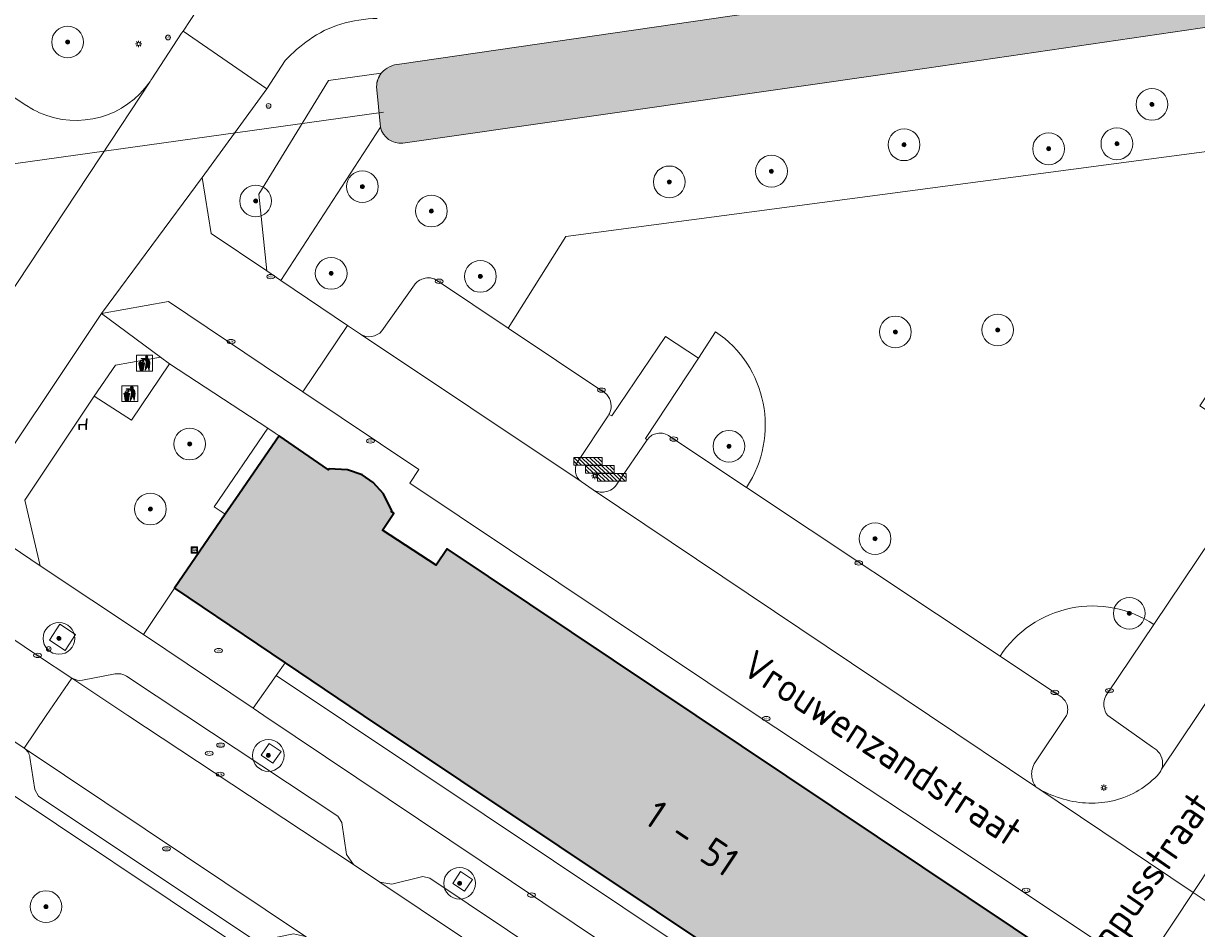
# Model space of a CAD drawing. Header units: metres. Extents: x 125349 to 128236, y 501602 to 503797.
# Tile 560 of 656: x 127025 to 127099, y 502737 to 502794. Entities that reach past the tile are written whole.
import ezdxf
from ezdxf.enums import TextEntityAlignment as Align

# ---------------------------------------------------------------- set-up
doc = ezdxf.new("R2010")
doc.units = ezdxf.units.M
doc.layers.get('0').update_dxf_attribs({"linetype": 'CONTINUOUS'})
for name, color, linetype, lineweight in [('B-WE-GK-BESCHOEIING-G', 130, 'GK-BESCHOEIING-SO', 18), ('B-WE-GR-BEPLANTING_CULTUUR_BOSPLANTSOEN-GV', 90, 'CONTINUOUS', 18), ('B-WE-GR-BEPLANTING_CULTUUR_HEESTERS-GV', 90, 'CONTINUOUS', 18), ('B-WE-GR-BOOM-S-500', 90, 'CONTINUOUS', 18), ('B-WE-IE-AFVAL APART PLAATS-S', 7, 'CONTINUOUS', 18), ('B-WE-IE-MEUBILAIR-S', 7, 'CONTINUOUS', 18), ('B-WE-IE-MEUBILAIR_WEGMEUBILAIR-GV', 7, 'CONTINUOUS', 18), ('B-WE-IE-MEUBILAIR_WEGMEUBILAIR-S', 7, 'CONTINUOUS', 18), ('B-WE-KW-KUNSTWERK_DUIKER-G', 170, 'CONTINUOUS', 18), ('B-WE-OG-BEBOUWING-GV', 7, 'CONTINUOUS', 35), ('B-WE-OG-BEBOUWING-T18', 10, 'CONTINUOUS', 18), ('B-WE-OG-TERREIN_BEGROEID-GV', 7, 'CONTINUOUS', 18), ('B-WE-OG-TERREIN_ERF-GV', 7, 'CONTINUOUS', 18), ('B-WE-OG-TOPOGRAFIE-T18', 10, 'CONTINUOUS', 18), ('B-WE-OG-WATER_SLOOT-GV', 120, 'CONTINUOUS', 18), ('B-WE-VH-GESLOTENVERHARDING_BETON-GV', 10, 'CONTINUOUS', 18), ('B-WE-VH-OPENVERHARDING-GV', 90, 'CONTINUOUS', 18), ('B-WE-VH-OPENVERHARDING_BETONSTRAATSTEEN-GV', 90, 'CONTINUOUS', 18)]:
    doc.layers.add(name, color=color, linetype=linetype, lineweight=lineweight)
doc.layers.add('B-WE-OG-BEBOUWING-V', color=7, linetype='CONTINUOUS', lineweight=18, true_color=0xcc646e)
doc.layers.add('B-WE-OG-WATER_SLOOT-V', color=7, linetype='CONTINUOUS', lineweight=18, true_color=0x73e9ff)
doc.styles.add('NLCS-ISO', font='NLCS-ISO.ttf')
doc.styles.add('NLCS-ISO-M1000-T18', font='NLCS-ISO.ttf', dxfattribs={"height": 1.8})
doc.linetypes.add('GK-BESCHOEIING-SO', pattern='A,18,-3,[1,NLCS.SHX,S=0.6,R=0,X=0,Y=0],-3', length=24)

# ---------------------------------------------------------------- blocks, each defined once
blk = doc.blocks.new('SIE-AFVAL APART PLAATS-SO')
h = blk.add_hatch(color=256)
h.dxf.hatch_style = 1
h.paths.add_polyline_path([(-0.09, 0.07), (-1.76, 0.07, 0.819081), (-1.79, -0.09), (-1.4, -2.19, 0.36153), (-1.37, -2.21), (-0.47, -2.21, 0.36153), (-0.44, -2.19), (-0.05, -0.09, 0.819081)])
h.paths.add_polyline_path([(-0.16, -0.1), (-0.2, -0.33), (-0.49, -0.33), (-0.47, -0.1)], flags=16)
h.paths.add_polyline_path([(-0.55, -0.1), (-0.58, -0.33), (-0.87, -0.33), (-0.87, -0.1)], flags=16)
h.paths.add_polyline_path([(-0.22, -0.42), (-0.27, -0.73), (-0.53, -0.73), (-0.5, -0.42)], flags=16)
h.paths.add_polyline_path([(-0.58, -0.42), (-0.61, -0.73), (-0.87, -0.73), (-0.87, -0.42)], flags=16)
h.paths.add_polyline_path([(-0.95, -0.1), (-0.95, -0.33), (-1.27, -0.33), (-1.29, -0.1)], flags=16)
h.paths.add_polyline_path([(-0.95, -0.42), (-0.95, -0.73), (-1.23, -0.73), (-1.26, -0.42)], flags=16)
h.paths.add_polyline_path([(-0.29, -0.83), (-0.34, -1.09), (-0.56, -1.09), (-0.54, -0.83)], flags=16)
h.paths.add_polyline_path([(-0.62, -0.83), (-0.65, -1.09), (-0.87, -1.09), (-0.87, -0.83)], flags=16)
h.paths.add_polyline_path([(-0.95, -0.83), (-0.95, -1.09), (-1.2, -1.09), (-1.22, -0.83)], flags=16)
h.paths.add_polyline_path([(-1.35, -0.33), (-1.64, -0.33), (-1.69, -0.1), (-1.37, -0.1)], flags=16)
h.paths.add_polyline_path([(-1.34, -0.42), (-1.31, -0.73), (-1.57, -0.73), (-1.63, -0.42)], flags=16)
h.paths.add_polyline_path([(-0.36, -1.18), (-0.41, -1.44), (-0.6, -1.44), (-0.57, -1.18)], flags=16)
h.paths.add_polyline_path([(-0.65, -1.18), (-0.68, -1.44), (-0.87, -1.44), (-0.87, -1.18)], flags=16)
h.paths.add_polyline_path([(-1.3, -0.83), (-1.28, -1.09), (-1.5, -1.09), (-1.55, -0.83)], flags=16)
h.paths.add_polyline_path([(-0.95, -1.18), (-0.95, -1.44), (-1.17, -1.44), (-1.19, -1.18)], flags=16)
h.paths.add_polyline_path([(-0.42, -1.53), (-0.47, -1.79), (-0.63, -1.79), (-0.6, -1.53)], flags=16)
h.paths.add_polyline_path([(-1.27, -1.18), (-1.25, -1.44), (-1.44, -1.44), (-1.49, -1.18)], flags=16)
h.paths.add_polyline_path([(-0.69, -1.53), (-0.71, -1.79), (-0.87, -1.79), (-0.87, -1.53)], flags=16)
h.paths.add_polyline_path([(-0.95, -1.53), (-0.95, -1.79), (-1.13, -1.79), (-1.16, -1.53)], flags=16)
h.paths.add_polyline_path([(-1.24, -1.53), (-1.22, -1.79), (-1.37, -1.79), (-1.42, -1.53)], flags=16)
h.paths.add_polyline_path([(-0.49, -1.89), (-0.53, -2.13), (-0.66, -2.13), (-0.64, -1.89)], flags=16)
h.paths.add_polyline_path([(-0.72, -1.89), (-0.74, -2.13), (-0.87, -2.13), (-0.87, -1.89)], flags=16)
h.paths.add_polyline_path([(-0.95, -1.89), (-0.95, -2.13), (-1.1, -2.13), (-1.12, -1.89)], flags=16)
h.paths.add_polyline_path([(-1.21, -1.89), (-1.18, -2.13), (-1.31, -2.13), (-1.35, -1.89)], flags=16)
h.paths.add_polyline_path([(-0.19, 0.78, -0.01173), (-0.3, 0.78, -0.148797), (-0.42, 1.03, -0.136076), (-0.69, 0.87), (-0.78, 0.85, -0.038293), (-1.14, 0.96), (-1.19, 0.81, -0.243822), (-1.56, 0.45, 0.344326), (-1, 0.22, -0.139345), (-0.6, 0.22, 0.618436), (-0.56, 0.27, -0.441494), (-0.47, 0.44, 0.309048)])
h.paths.add_polyline_path([(-0.49, 0.51, 0.351556), (-0.64, 0.31, 0.121061), (-1.02, 0.29, -0.288745), (-1.45, 0.42, 0.203599), (-1.12, 0.79), (-1.09, 0.87, 0.083075), (-0.28, 0.71, -0.242261)], flags=16)
h.paths.add_polyline_path([(-0.4, 0.79, -0.023345), (-0.63, 0.82, 0.07081), (-0.46, 0.9, 0.059965)], flags=16)
h.paths.add_polyline_path([(1.12, 1.48), (-1.07, 1.48, 0.860559), (-1.08, 1.42), (0.29, 1, -0.146703), (0.53, 0.28, 0.421968), (0.56, 0.25), (1.6, 0.31, 0.450293), (1.63, 0.34, 0.122241)])
h.paths.add_polyline_path([(0.26, 1.93, 1), (1.07, 1.93, 1)])
h.paths.add_polyline_path([(1.65, 0.15, 0.429303), (1.62, 0.18), (0.55, 0.23, 0.38429), (0.51, 0.2), (0.16, -2.16, 0.83726), (0.22, -2.18), (0.99, -0.78, -0.688204), (1.05, -0.78), (1.36, -2.14, 0.84934), (1.42, -2.14)])
for p, q in [((-0.09, 0.07), (-1.76, 0.07)), ((-1.4, -2.19), (-1.79, -0.09)), ((-1.37, -0.1), (-1.69, -0.1)), ((-1.64, -0.33), (-1.69, -0.1)), ((-1.64, -0.33), (-1.35, -0.33)), ((-1.63, -0.42), (-1.34, -0.42)), ((-1.57, -0.73), (-1.63, -0.42)), ((-1.57, -0.73), (-1.31, -0.73)), ((-1.55, -0.83), (-1.3, -0.83)), ((-1.5, -1.09), (-1.55, -0.83)), ((-1.5, -1.09), (-1.28, -1.09)), ((-1.49, -1.18), (-1.27, -1.18)), ((-1.44, -1.44), (-1.49, -1.18)), ((-1.44, -1.44), (-1.25, -1.44)), ((-1.42, -1.53), (-1.24, -1.53)), ((-1.37, -1.79), (-1.42, -1.53)), ((-1.37, -1.79), (-1.22, -1.79)), ((-1.37, -2.21), (-0.47, -2.21)), ((-1.31, -2.13), (-1.35, -1.89)), ((-1.35, -1.89), (-1.21, -1.89)), ((-1.31, -2.13), (-1.18, -2.13)), ((-0.95, -0.1), (-1.29, -0.1)), ((-1.27, -0.33), (-0.95, -0.33)), ((-1.26, -0.42), (-0.95, -0.42)), ((-1.23, -0.73), (-0.95, -0.73)), ((-1.22, -0.83), (-0.95, -0.83)), ((-1.2, -1.09), (-0.95, -1.09)), ((-1.19, -1.18), (-0.95, -1.18)), ((-1.17, -1.44), (-0.95, -1.44)), ((-1.16, -1.53), (-0.95, -1.53)), ((-1.13, -1.79), (-0.95, -1.79)), ((-1.12, -1.89), (-0.95, -1.89)), ((-1.1, -2.13), (-0.95, -2.13)), ((-0.95, -0.1), (-0.95, -0.33)), ((-0.95, -0.42), (-0.95, -0.73)), ((-0.95, -0.83), (-0.95, -1.09)), ((-0.95, -1.18), (-0.95, -1.44)), ((-0.95, -1.53), (-0.95, -1.79)), ((-0.95, -1.89), (-0.95, -2.13)), ((-0.87, -0.1), (-0.87, -0.33)), ((-0.55, -0.1), (-0.87, -0.1)), ((-0.87, -0.33), (-0.58, -0.33)), ((-0.87, -0.42), (-0.87, -0.73)), ((-0.87, -0.42), (-0.58, -0.42)), ((-0.87, -0.73), (-0.61, -0.73)), ((-0.87, -0.83), (-0.62, -0.83)), ((-0.87, -0.83), (-0.87, -1.09)), ((-0.87, -1.09), (-0.65, -1.09)), ((-0.87, -1.18), (-0.65, -1.18)), ((-0.87, -1.18), (-0.87, -1.44)), ((-0.87, -1.44), (-0.68, -1.44)), ((-0.87, -1.53), (-0.69, -1.53)), ((-0.87, -1.53), (-0.87, -1.79)), ((-0.87, -1.79), (-0.71, -1.79)), ((-0.87, -1.89), (-0.87, -2.13)), ((-0.87, -1.89), (-0.72, -1.89)), ((-0.87, -2.13), (-0.74, -2.13)), ((-0.66, -2.13), (-0.53, -2.13)), ((-0.64, -1.89), (-0.49, -1.89)), ((-0.63, -1.79), (-0.47, -1.79)), ((-0.6, -1.44), (-0.41, -1.44)), ((-0.6, -1.53), (-0.42, -1.53)), ((-0.57, -1.18), (-0.36, -1.18)), ((-0.56, -1.09), (-0.34, -1.09)), ((-0.54, -0.83), (-0.29, -0.83)), ((-0.53, -0.73), (-0.27, -0.73)), ((-0.53, -2.13), (-0.49, -1.89)), ((-0.5, -0.42), (-0.22, -0.42)), ((-0.49, -0.33), (-0.2, -0.33)), ((-0.16, -0.1), (-0.47, -0.1)), ((-0.47, -1.79), (-0.42, -1.53)), ((-0.44, -2.19), (-0.05, -0.09)), ((-0.41, -1.44), (-0.36, -1.18)), ((-0.34, -1.09), (-0.29, -0.83)), ((-0.27, -0.73), (-0.22, -0.42)), ((-0.2, -0.33), (-0.16, -0.1))]:
    blk.add_line(p, q)
blk.add_lwpolyline([(-2.5, -2.51), (2.5, -2.51), (2.5, 2.49), (-2.5, 2.49)], close=True)
for points in [[(-0.78, 0.85, -0.038293), (-1.14, 0.96), (-1.19, 0.81, -0.243822), (-1.56, 0.45, 0.344326), (-1, 0.22, -0.139345), (-0.6, 0.22, 0.618436), (-0.56, 0.27, -0.441494), (-0.47, 0.44, 0.309048), (-0.19, 0.78, -0.01173), (-0.3, 0.78, -0.01173)], [(-0.78, 0.85), (-0.69, 0.87, 0.136076), (-0.42, 1.03, 0.156405), (-0.29, 0.77)], [(-0.78, 0.85), (-0.69, 0.87, 0.136076), (-0.42, 1.03, 0.148797), (-0.3, 0.78, 0.148797)], [(-0.63, 0.82, 0.07081), (-0.46, 0.9, 0.059965), (-0.4, 0.79, 0.059965)], [(-0.4, 0.79, -0.023345), (-0.63, 0.82)]]:
    blk.add_lwpolyline(points, format="xyb")
for points in [[(-1.09, 0.87), (-1.12, 0.79, -0.203599), (-1.45, 0.42, 0.288745), (-1.02, 0.29, -0.121061), (-0.64, 0.31, -0.351556), (-0.49, 0.51, 0.242261), (-0.28, 0.71, -0.083075)], [(-1.07, 1.48), (1.12, 1.48, -0.122241), (1.63, 0.34, -0.450293), (1.6, 0.31), (0.56, 0.25, -0.421968), (0.53, 0.28, 0.146703), (0.29, 1), (-1.08, 1.42, -0.860559)], [(0.55, 0.23), (1.62, 0.18, -0.429303), (1.65, 0.15), (1.42, -2.14, -0.84934), (1.36, -2.14), (1.05, -0.78, 0.688204), (0.99, -0.78), (0.22, -2.18, -0.83726), (0.16, -2.16), (0.51, 0.2, -0.38429)]]:
    blk.add_lwpolyline(points, format="xyb", close=True)
for points in [[(-1.35, -0.33), (-1.37, -0.1)], [(-1.31, -0.73), (-1.34, -0.42)], [(-1.28, -1.09), (-1.3, -0.83)], [(-1.27, -0.33), (-1.29, -0.1)], [(-1.25, -1.44), (-1.27, -1.18)], [(-1.23, -0.73), (-1.26, -0.42)], [(-1.22, -1.79), (-1.24, -1.53)], [(-1.2, -1.09), (-1.22, -0.83)], [(-1.18, -2.13), (-1.21, -1.89)], [(-1.17, -1.44), (-1.19, -1.18)], [(-1.18, -2.22), (-1.18, -2.21)], [(-1.13, -1.79), (-1.16, -1.53)], [(-1.1, -2.13), (-1.12, -1.89)], [(-0.74, -2.13), (-0.72, -1.89)], [(-0.71, -1.79), (-0.69, -1.53)], [(-0.68, -1.44), (-0.65, -1.18)], [(-0.66, -2.13), (-0.64, -1.89)], [(-0.65, -1.09), (-0.62, -0.83)], [(-0.63, -1.79), (-0.6, -1.53)], [(-0.61, -0.73), (-0.58, -0.42)], [(-0.6, -1.44), (-0.57, -1.18)], [(-0.58, -0.33), (-0.55, -0.1)], [(-0.56, -1.09), (-0.54, -0.83)], [(-0.53, -0.73), (-0.5, -0.42)], [(-0.49, -0.33), (-0.47, -0.1)]]:
    blk.add_lwpolyline(points)
blk.add_circle((0.66, 1.93), 0.401)
for centre, radius, start, end in [((-1.76, -0.01), 0.0869, 90, 247.281), ((-0.09, -0.01), 0.0869, 292.719, 90), ((-1.37, -2.18), 0.0318, 190.4943, 270), ((-0.47, -2.18), 0.0318, 270, 349.5057)]:
    blk.add_arc(centre, radius, start, end)
blk = doc.blocks.new('SIE-MEUBILAIR_BORD_LOCATIEPAAL-SO')
blk.add_lwpolyline([(-0.75, -0.75), (0.75, -0.75), (0.75, 0.75), (-0.75, 0.75)], close=True)
at = {"style": 'NLCS-ISO'}
blk.add_text('lp', height=0.75, dxfattribs=at).set_placement((0.01, 0.12), align=Align.MIDDLE_CENTER)
blk = doc.blocks.new('SIE-MEUBILAIR_KAST_TELECOM-SO')
for points in [[(-1, 1), (1, 1), (1, 0.84), (-1, 0.84)], [(-1, 0.76), (1, 0.76), (1, -1), (-1, -1)]]:
    blk.add_lwpolyline(points, close=True)
at = {"style": 'NLCS-ISO'}
blk.add_text('tele', height=0.75, dxfattribs=at).set_placement((0, 0), align=Align.MIDDLE_CENTER)
blk = doc.blocks.new('SIE-MEUBILAIR_PAAL_LICHTMAST-SO')
for points in [[(-0.62, 0), (-1, 0)], [(-0.71, 0.71), (-0.44, 0.44)], [(0, 1), (0, 0.62)], [(0.44, 0.44), (0.71, 0.71)], [(1, 0), (0.62, 0)], [(-0.71, -0.71), (-0.44, -0.44)], [(0, -0.62), (0, -1)], [(0.44, -0.44), (0.71, -0.71)]]:
    blk.add_lwpolyline(points)
blk.add_circle((0, 0), 0.5)
blk = doc.blocks.new('SIE-MEUBILAIR_PAAL_AFSLUITPAAL-SO')
blk.add_circle((0, 0), 0.75)
at = {"style": 'NLCS-ISO'}
blk.add_text('af', height=0.75, dxfattribs=at).set_placement((0, 0.05), align=Align.MIDDLE_CENTER)
blk = doc.blocks.new('SIE-MEUBILAIR_PAAL_VERKEERSBORD-SO')
blk.add_circle((0, 0), 0.75)
at = {"style": 'NLCS-ISO'}
blk.add_text('vb', height=0.75, dxfattribs=at).set_placement((0, 0.07), align=Align.MIDDLE_CENTER)
blk = doc.blocks.new('SIE-MEUBILAIR_PUT_KOLK-SO')
blk.add_ellipse((0, 0), major_axis=(1.25, 0), ratio=0.54)
at = {"style": 'NLCS-ISO'}
blk.add_text('klk', height=0.75, dxfattribs=at).set_placement((0.03, 0), align=Align.MIDDLE_CENTER)
blk = doc.blocks.new('SIE-MEUBILAIR_PUT_BRANDSTOFPUT-SO')
blk.add_ellipse((0, 0), major_axis=(1.25, 0), ratio=0.54)
at = {"style": 'NLCS-ISO'}
blk.add_text('brs', height=0.75, dxfattribs=at).set_placement((0.03, 0), align=Align.MIDDLE_CENTER)
blk = doc.blocks.new('SIE-MEUBILAIR_PUT_RIOOLPUT-SO')
blk.add_ellipse((0, 0), major_axis=(1.25, 0), ratio=0.54)
at = {"style": 'NLCS-ISO'}
blk.add_text('ri', height=0.75, dxfattribs=at).set_placement((-0.04, 0.07), align=Align.MIDDLE_CENTER)
blk = doc.blocks.new('SIE-WEG_FIETSREK-SO')
for p, q in [((-4.5, 1.25), (-2, -1.25)), ((-4.5, 0), (-3.25, -1.25)), ((-3.25, 1.25), (-0.75, -1.25)), ((-2, 1.25), (0.5, -1.25)), ((-0.75, 1.25), (1.75, -1.25)), ((0.5, 1.25), (3, -1.25)), ((1.76, 1.25), (4.26, -1.25)), ((3.01, 1.25), (4.5, -0.24)), ((4.26, 1.25), (4.5, 1.01))]:
    blk.add_line(p, q)
at = {"flags": 128}
blk.add_lwpolyline([(4.51, -1.25), (-4.51, -1.25), (-4.51, 1.25), (4.51, 1.25), (4.51, -1.25)], close=True, dxfattribs=at)
blk = doc.blocks.new('SIE-WEG_ZITBANK-SO')
at = {"color": 0, "linetype": 'ByBlock', "lineweight": 18}
blk.add_lwpolyline([(-0.91, -1.63), (-0.91, -0.2), (1.09, -0.2), (1.09, -1.63), (1.29, -1.63), (1.29, -0.21), (1.54, 1.78), (1.33, 1.78), (1.11, 0), (-1.11, 0), (-1.11, -1.63)], close=True, dxfattribs=at)
blk = doc.blocks.new('SGR-BOOM_01-SO')
at = {"linetype": 'ByBlock', "lineweight": 18}
h = blk.add_hatch(color=0, dxfattribs=at)
h.dxf.hatch_style = 1
edge = h.paths.add_edge_path()
edge.add_arc((0, 0), 0.25, 0, 360)
at = {"color": 0, "linetype": 'ByBlock', "lineweight": 18}
for radius in [2, 0.25]:
    blk.add_circle((0, 0), radius, dxfattribs=at)

msp = doc.modelspace()

# ---------------------------------------------------------------- hatches: boundary and pattern name
at = {"layer": 'B-WE-OG-BEBOUWING-V'}
msp.add_hatch(color=256, dxfattribs=at).paths.add_polyline_path([(127037.848, 502762.681), (127034.644, 502758.016), (127041.619, 502753.315), (127046.536, 502750), (127089.639, 502721.227), (127089.642, 502721.231), (127092.03, 502724.775), (127092.236, 502725.08), (127092.829, 502725.949), (127096.131, 502730.885), (127067.543, 502750), (127051.839, 502760.515), (127051.145, 502759.472), (127047.762, 502761.681), (127048.476, 502762.753), (127048.318, 502762.859), (127048.351, 502762.909), (127047.821, 502763.971), (127047.167, 502764.685), (127046.478, 502765.165), (127045.562, 502765.486), (127044.397, 502765.541), (127044.364, 502765.491), (127041.248, 502767.631), (127038.515, 502763.652)])
at = {"layer": 'B-WE-OG-WATER_SLOOT-V'}
h = msp.add_hatch(color=256, dxfattribs=at)
edge = h.paths.add_edge_path()
edge.add_arc((127048.889, 502787.353), 1.276, 191.54981, 276.72708)
edge.add_line((127049.039, 502786.085), (127082.105, 502790.8))
edge.add_line((127082.105, 502790.8), (127198.458, 502807.84))
edge.add_arc((127198.954, 502804.931), 2.951, 80.20629, 99.67888, ccw=False)
edge.add_arc((127198.872, 502804.799), 3.095, 52.4093, 79.12059, ccw=False)
edge.add_line((127200.76, 502807.252), (127237.053, 502782.975))
edge.add_arc((127237.522, 502783.776), 0.928, 239.6729, 316.30575)
edge.add_line((127238.193, 502783.135), (127239.932, 502785.731))
edge.add_arc((127239.148, 502786.272), 0.952, 325.39184, 369.67174)
edge.add_arc((127238.937, 502786.257), 1.163, 8.64042, 46.06874)
edge.add_line((127239.744, 502787.095), (127201.16, 502813.048))
edge.add_arc((127199.571, 502809.508), 3.88, 65.82755, 92.33572)
edge.add_line((127199.413, 502813.385), (127080.953, 502795.753))
edge.add_line((127080.953, 502795.753), (127048.839, 502791.057))
edge.add_arc((127048.909, 502789.452), 1.607, 92.50447, 139.46494)
edge.add_line((127047.688, 502790.496), (127047.682, 502790.49))
edge.add_line((127047.682, 502790.49), (127047.684, 502790.49))
edge.add_arc((127048.826, 502789.617), 1.437, 142.60418, 178.60876)
edge.add_line((127047.389, 502789.652), (127047.639, 502787.097))

# ---------------------------------------------------------------- linework, layer by layer
at = {"layer": 'B-WE-GK-BESCHOEIING-G', "flags": 128}
for points in [[(127048.839, 502791.057), (127080.953, 502795.753), (127199.413, 502813.385)], [(127047.639, 502787.097), (127047.389, 502789.652)]]:
    msp.add_lwpolyline(points, dxfattribs=at)
at = {"layer": 'B-WE-GK-BESCHOEIING-G'}
for points in [[(127047.688, 502790.496, -0.20782), (127048.839, 502791.057)], [(127047.389, 502789.652, -0.160018), (127047.688, 502790.496)]]:
    msp.add_lwpolyline(points, format="xyb", dxfattribs=at)
at = {"layer": 'B-WE-GR-BEPLANTING_CULTUUR_BOSPLANTSOEN-GV', "flags": 128}
for points in [[(127198.458, 502807.84), (127082.105, 502790.8)], [(127082.105, 502790.8), (127049.039, 502786.085)], [(127051.236, 502777.403), (127055.693, 502774.419), (127059.326, 502780.187), (127113.369, 502787.355), (127116.278, 502785.532)], [(127047.639, 502787.097), (127041.36, 502777.42), (127045.548, 502774.587), (127046.37, 502774.031)], [(127047.731, 502774.242), (127049.778, 502777.149)]]:
    msp.add_lwpolyline(points, dxfattribs=at)
at = {"layer": 'B-WE-GR-BEPLANTING_CULTUUR_BOSPLANTSOEN-GV'}
for points in [[(127049.039, 502786.085, -0.389769), (127047.639, 502787.097)], [(127049.778, 502777.149, -0.161285), (127050.328, 502777.536)], [(127050.328, 502777.536, -0.24549), (127051.236, 502777.403)], [(127046.37, 502774.031, 0.359205), (127047.731, 502774.242)]]:
    msp.add_lwpolyline(points, format="xyb", dxfattribs=at)
at = {"layer": 'B-WE-GR-BEPLANTING_CULTUUR_HEESTERS-GV', "flags": 128}
for points in [[(127047.684, 502790.49), (127047.682, 502790.49), (127044.36, 502790.03), (127039.97, 502782.87), (127040.46, 502778.028)], [(127047.639, 502787.097), (127047.389, 502789.652)], [(127040.46, 502778.028), (127041.36, 502777.42), (127047.639, 502787.097)], [(127068.768, 502774.195), (127067.691, 502772.524), (127064.357, 502767.451), (127064.463, 502767.376)], [(127064.463, 502767.376), (127064.496, 502767.424)], [(127065.894, 502767.587), (127070.721, 502764.378)], [(127093.513, 502751.429), (127096.41, 502755.736)], [(127086.722, 502753.741), (127090.409, 502751.29)], [(127090.91, 502750), (127088.867, 502746.943)], [(127096.318, 502747.995), (127093.507, 502750)]]:
    msp.add_lwpolyline(points, dxfattribs=at)
at = {"layer": 'B-WE-GR-BEPLANTING_CULTUUR_HEESTERS-GV'}
for points in [[(127047.389, 502789.652, -0.158405), (127047.684, 502790.49)], [(127070.721, 502764.378, 0.412438), (127068.768, 502774.195)], [(127064.496, 502767.424, -0.221808), (127065.096, 502767.775)], [(127065.096, 502767.775, -0.227825), (127065.894, 502767.587)], [(127096.41, 502755.736, 0.417111), (127086.722, 502753.741)], [(127090.409, 502751.29, -0.148099), (127090.911, 502750.752)], [(127093.265, 502750.592, -0.214945), (127093.513, 502751.429)], [(127090.911, 502750.752, -0.182181), (127090.91, 502750)], [(127093.507, 502750, -0.138797), (127093.265, 502750.592)], [(127096.968, 502747.001, 0.289586), (127096.318, 502747.995)], [(127088.867, 502746.943, 0.159939), (127088.72, 502746.112)], [(127096.621, 502746.203, 0.117745), (127096.9, 502746.62)], [(127096.9, 502746.62, 0.089662), (127096.968, 502747.001)], [(127088.72, 502746.112, 0.138543), (127088.969, 502745.497)], [(127093.721, 502744.593, 0.145476), (127096.621, 502746.203)], [(127088.969, 502745.497, 0.072216), (127090.52, 502744.791)], [(127090.52, 502744.791, 0.129323), (127093.721, 502744.593)]]:
    msp.add_lwpolyline(points, format="xyb", dxfattribs=at)
at = {"layer": 'B-WE-GR-BEPLANTING_CULTUUR_HEESTERS-GV', "flags": 128}
for points in [[(127037.848, 502762.681), (127037.14, 502763.149), (127040.525, 502768.105), (127034.328, 502772.163), (127031.942, 502768.617), (127029.575, 502770.137), (127025.209, 502763.566), (127026.165, 502759.437), (127032.695, 502755.098), (127034.644, 502758.016)], [(127041.619, 502753.315), (127041.052, 502752.512), (127089.1, 502720.43), (127089.639, 502721.227), (127046.536, 502750)]]:
    msp.add_lwpolyline(points, close=True, dxfattribs=at)
at = {"layer": 'B-WE-IE-MEUBILAIR_WEGMEUBILAIR-GV', "flags": 128}
for points in [[(127026.757, 502754.754), (127027.749, 502754.104), (127028.399, 502755.096), (127027.407, 502755.746)], [(127040.855, 502746.985), (127041.365, 502747.727), (127040.623, 502748.237), (127040.113, 502747.495)], [(127053.431, 502739.665), (127052.682, 502740.153), (127052.194, 502739.404), (127052.943, 502738.916)]]:
    msp.add_lwpolyline(points, close=True, dxfattribs=at)
at = {"layer": 'B-WE-KW-KUNSTWERK_DUIKER-G', "flags": 128}
msp.add_lwpolyline([(127047.831, 502788.026), (127014.532, 502783.38)], dxfattribs=at)
at = {"layer": 'B-WE-OG-BEBOUWING-GV', "flags": 128}
msp.add_lwpolyline([(127096.131, 502730.885), (127067.543, 502750), (127051.839, 502760.515), (127051.145, 502759.472), (127047.762, 502761.681), (127048.476, 502762.753), (127048.318, 502762.859), (127048.351, 502762.909), (127047.821, 502763.971), (127047.167, 502764.685), (127046.478, 502765.165), (127045.562, 502765.486), (127044.397, 502765.541), (127044.364, 502765.491), (127041.248, 502767.631), (127038.515, 502763.652), (127037.848, 502762.681), (127034.644, 502758.016), (127041.619, 502753.315), (127046.536, 502750), (127089.639, 502721.227)], dxfattribs=at)
at = {"layer": 'B-WE-OG-TERREIN_BEGROEID-GV', "flags": 128}
for points in [[(127048.839, 502791.057), (127080.953, 502795.753), (127199.413, 502813.385)], [(127035.182, 502793.148), (127036.517, 502795.185)], [(127033.215, 502790.145), (127035.093, 502793.012), (127035.182, 502793.148)], [(127021.481, 502791.001), (127025.161, 502788.546), (127025.406, 502788.383), (127025.546, 502788.297), (127025.742, 502788.187), (127025.936, 502788.087), (127026.124, 502787.999)], [(127041.632, 502791.293), (127040.459, 502789.499), (127036.38, 502783.905), (127036.965, 502780.392), (127040.46, 502778.028), (127039.97, 502782.87), (127044.36, 502790.03), (127047.682, 502790.49)], [(127047.682, 502790.49), (127047.688, 502790.496)], [(127108.549, 502776.643), (127109.833, 502775.906), (127116.278, 502785.532), (127113.369, 502787.355), (127059.326, 502780.187), (127055.693, 502774.419)], [(127055.693, 502774.419), (127061.786, 502770.339)], [(127067.691, 502772.524), (127068.768, 502774.195)], [(127062.039, 502768.971), (127062.234, 502768.894), (127065.604, 502773.896), (127067.691, 502772.524)], [(127096.41, 502755.736), (127103.738, 502766.628), (127099.322, 502769.519), (127100.6, 502771.428), (127100.708, 502771.396), (127101.828, 502773.034)], [(127070.721, 502764.378), (127086.722, 502753.741)]]:
    msp.add_lwpolyline(points, dxfattribs=at)
at = {"layer": 'B-WE-OG-TERREIN_BEGROEID-GV'}
for points in [[(127047.437, 502793.947, 0.063873), (127045.136, 502793.584)], [(127045.136, 502793.584, 0.0848), (127043.132, 502792.592)], [(127043.132, 502792.592, 0.051768), (127041.632, 502791.293)], [(127047.688, 502790.496, -0.20782), (127048.839, 502791.057)], [(127026.124, 502787.999, 0.361603), (127033.099, 502789.969)], [(127033.099, 502789.969, 0.013144), (127033.215, 502790.145)], [(127068.768, 502774.195, -0.412438), (127070.721, 502764.378)], [(127061.786, 502770.339, -0.16749), (127062.136, 502769.824)], [(127062.136, 502769.824, -0.151164), (127062.149, 502769.222)], [(127062.149, 502769.222, -0.070412), (127062.039, 502768.971)], [(127086.722, 502753.741, -0.417111), (127096.41, 502755.736)]]:
    msp.add_lwpolyline(points, format="xyb", dxfattribs=at)
at = {"layer": 'B-WE-OG-TERREIN_BEGROEID-GV', "flags": 128}
for points in [[(127089.639, 502721.227), (127089.1, 502720.43), (127041.052, 502752.512), (127039.602, 502750.461), (127040.289, 502750), (127089.183, 502717.235), (127091.061, 502717.712), (127092.241, 502719.499), (127089.642, 502721.231)], [(127019.95, 502747.987), (127015.477, 502741.372), (127037.083, 502726.921), (127041.598, 502733.521)]]:
    msp.add_lwpolyline(points, close=True, dxfattribs=at)
at = {"layer": 'B-WE-OG-TERREIN_ERF-GV', "flags": 128}
for points in [[(127041.248, 502767.631), (127040.999, 502767.794), (127040.525, 502768.105), (127037.14, 502763.149), (127037.848, 502762.681), (127038.515, 502763.652)], [(127041.619, 502753.315), (127034.644, 502758.016), (127032.695, 502755.098), (127039.602, 502750.461), (127041.052, 502752.512)]]:
    msp.add_lwpolyline(points, close=True, dxfattribs=at)
at = {"layer": 'B-WE-OG-WATER_SLOOT-GV', "flags": 128}
for points in [[(127082.105, 502790.8), (127198.458, 502807.84)], [(127080.953, 502795.753), (127048.839, 502791.057)], [(127047.688, 502790.496), (127047.682, 502790.49)], [(127047.682, 502790.49), (127047.684, 502790.49)], [(127049.039, 502786.085), (127082.105, 502790.8)], [(127047.389, 502789.652), (127047.639, 502787.097)]]:
    msp.add_lwpolyline(points, dxfattribs=at)
at = {"layer": 'B-WE-OG-WATER_SLOOT-GV'}
for points in [[(127048.839, 502791.057, 0.20782), (127047.688, 502790.496)], [(127047.684, 502790.49, 0.158405), (127047.389, 502789.652)], [(127047.639, 502787.097, 0.389769), (127049.039, 502786.085)]]:
    msp.add_lwpolyline(points, format="xyb", dxfattribs=at)
at = {"layer": 'B-WE-VH-GESLOTENVERHARDING_BETON-GV', "flags": 128}
for points in [[(127036.517, 502795.185), (127035.182, 502793.148), (127040.459, 502789.499)], [(127040.459, 502789.499), (127041.632, 502791.293)]]:
    msp.add_lwpolyline(points, dxfattribs=at)
at = {"layer": 'B-WE-VH-GESLOTENVERHARDING_BETON-GV'}
for points in [[(127045.136, 502793.584, -0.063873), (127047.437, 502793.947)], [(127043.132, 502792.592, -0.0848), (127045.136, 502793.584)], [(127041.632, 502791.293, -0.051768), (127043.132, 502792.592)]]:
    msp.add_lwpolyline(points, format="xyb", dxfattribs=at)
at = {"layer": 'B-WE-VH-OPENVERHARDING-GV', "flags": 128}
for points in [[(127049.778, 502777.149), (127047.731, 502774.242)], [(127055.693, 502774.419), (127051.236, 502777.403)], [(127046.37, 502774.031), (127060.284, 502764.76)], [(127061.786, 502770.339), (127055.693, 502774.419)], [(127067.691, 502772.524), (127065.604, 502773.896), (127062.234, 502768.894), (127062.039, 502768.971)], [(127062.591, 502764.639), (127064.463, 502767.376), (127064.357, 502767.451), (127067.691, 502772.524)], [(127060.044, 502765.946), (127061.987, 502768.893)], [(127060.284, 502764.76), (127061.041, 502764.231)]]:
    msp.add_lwpolyline(points, dxfattribs=at)
at = {"layer": 'B-WE-VH-OPENVERHARDING-GV'}
for points in [[(127050.328, 502777.536, 0.161285), (127049.778, 502777.149)], [(127051.236, 502777.403, 0.24549), (127050.328, 502777.536)], [(127047.731, 502774.242, -0.359205), (127046.37, 502774.031)], [(127062.136, 502769.824, 0.16749), (127061.786, 502770.339)], [(127062.149, 502769.222, 0.151164), (127062.136, 502769.824)], [(127061.987, 502768.893, 0.029587), (127062.039, 502768.971)], [(127062.039, 502768.971, 0.070412), (127062.149, 502769.222)], [(127059.943, 502765.344, -0.167518), (127060.044, 502765.946)], [(127060.284, 502764.76, -0.227994), (127059.943, 502765.344)], [(127061.792, 502764.096, 0.236869), (127062.591, 502764.639)], [(127061.041, 502764.231, 0.171727), (127061.792, 502764.096)]]:
    msp.add_lwpolyline(points, format="xyb", dxfattribs=at)
at = {"layer": 'B-WE-VH-OPENVERHARDING-GV', "flags": 128}
msp.add_lwpolyline([(127033.767, 502772.578), (127030.93, 502772.079), (127029.575, 502770.137), (127031.942, 502768.617), (127034.328, 502772.163)], close=True, dxfattribs=at)
at = {"layer": 'B-WE-VH-OPENVERHARDING_BETONSTRAATSTEEN-GV', "flags": 128}
for points in [[(127026.124, 502787.999), (127025.936, 502788.087), (127025.742, 502788.187), (127025.546, 502788.297), (127025.406, 502788.383), (127025.161, 502788.546), (127021.481, 502791.001), (127018.256, 502793.152)], [(127021.904, 502762.313), (127021.751, 502762.961), (127030.045, 502775.333), (127036.38, 502783.905), (127040.459, 502789.499), (127035.182, 502793.148)], [(127035.182, 502793.148), (127035.093, 502793.012), (127033.215, 502790.145)], [(127088.969, 502745.497), (127098.889, 502738.842), (127106.302, 502750), (127131.096, 502786.986), (127126.059, 502790.32), (127122.31, 502784.612), (127110.16, 502766.456), (127109.586, 502765.627)], [(127023.973, 502776.128), (127029.971, 502785.226), (127033.099, 502789.969)], [(127094.687, 502734.532), (127081.86, 502743.082), (127071.385, 502750), (127049.489, 502764.649), (127050.063, 502765.505), (127042.742, 502770.413), (127034.269, 502776.093), (127030.045, 502775.333), (127033.767, 502772.578), (127034.328, 502772.163), (127040.525, 502768.105), (127040.999, 502767.794), (127041.248, 502767.631), (127044.364, 502765.491), (127044.397, 502765.541), (127045.562, 502765.486), (127046.478, 502765.165), (127047.167, 502764.685), (127047.821, 502763.971), (127048.351, 502762.909), (127048.318, 502762.859), (127048.476, 502762.753), (127047.762, 502761.681), (127051.145, 502759.472), (127051.839, 502760.515), (127067.543, 502750), (127096.131, 502730.885)], [(127060.284, 502764.76), (127046.37, 502774.031), (127045.548, 502774.587), (127042.742, 502770.413), (127050.063, 502765.505), (127049.489, 502764.649), (127071.385, 502750), (127081.86, 502743.082)], [(127064.463, 502767.376), (127062.591, 502764.639)], [(127064.496, 502767.424), (127064.463, 502767.376)], [(127070.721, 502764.378), (127065.894, 502767.587)], [(127103.738, 502766.628), (127096.41, 502755.736)], [(127096.9, 502746.62), (127099.156, 502750), (127109.586, 502765.627)], [(127096.364, 502735.041), (127098.889, 502738.842), (127088.969, 502745.497), (127082.257, 502750), (127061.041, 502764.231), (127060.284, 502764.76)], [(127086.722, 502753.741), (127070.721, 502764.378)], [(127061.041, 502764.231), (127082.257, 502750), (127088.969, 502745.497)], [(127089.183, 502717.235), (127040.289, 502750), (127039.602, 502750.461), (127032.695, 502755.098), (127026.165, 502759.437), (127021.904, 502762.313), (127023.531, 502755.44), (127026.008, 502753.784), (127028.173, 502752.358)], [(127096.41, 502755.736), (127093.513, 502751.429)], [(127090.409, 502751.29), (127086.722, 502753.741)], [(127028.842, 502752.223), (127030.9, 502752.617)], [(127031.61, 502752.486), (127035.36, 502750), (127044.942, 502743.65), (127045.197, 502743.261), (127045.497, 502741.237), (127045.93, 502740.595), (127047.594, 502739.49)], [(127035.36, 502750), (127031.61, 502752.486)], [(127028.173, 502752.358), (127031.701, 502750), (127045.93, 502740.595), (127045.497, 502741.237), (127045.197, 502743.261), (127044.942, 502743.65), (127035.36, 502750)], [(127025.166, 502747.939), (127022.07, 502750), (127021.547, 502750.348), (127019.95, 502747.987), (127041.598, 502733.521), (127037.083, 502726.921), (127015.477, 502741.372), (127014.1, 502739.265), (127035.887, 502724.505), (127037.137, 502723.605), (127079.31, 502695.407), (127080.704, 502697.696), (127067.489, 502706.564), (127072.002, 502713.152), (127085.15, 502704.345), (127086.662, 502706.606), (127085.413, 502707.424)], [(127088.867, 502746.943), (127090.91, 502750)], [(127093.507, 502750), (127096.318, 502747.995)], [(127025.528, 502747.341), (127025.825, 502745.327), (127026.072, 502744.909), (127039.454, 502735.974), (127040.195, 502735.83), (127042.156, 502736.239), (127042.912, 502736.06), (127025.166, 502747.939)], [(127042.912, 502736.06), (127042.156, 502736.239), (127040.195, 502735.83), (127039.454, 502735.974), (127026.072, 502744.909), (127025.825, 502745.327), (127025.528, 502747.341)], [(127081.86, 502743.082), (127094.687, 502734.532)], [(127047.594, 502739.49), (127048.361, 502739.366), (127050.297, 502739.854), (127050.744, 502739.75), (127087.394, 502715.218)], [(127098.889, 502738.842), (127096.364, 502735.041)], [(127100.656, 502737.657), (127098.889, 502738.842)]]:
    msp.add_lwpolyline(points, dxfattribs=at)
at = {"layer": 'B-WE-VH-OPENVERHARDING_BETONSTRAATSTEEN-GV'}
for points in [[(127033.099, 502789.969, -0.361603), (127026.124, 502787.999)], [(127033.215, 502790.145, -0.013144), (127033.099, 502789.969)], [(127065.096, 502767.775, 0.221808), (127064.496, 502767.424)], [(127065.894, 502767.587, 0.227825), (127065.096, 502767.775)], [(127062.591, 502764.639, -0.236869), (127061.792, 502764.096)], [(127061.792, 502764.096, -0.171727), (127061.041, 502764.231)], [(127031.61, 502752.486, 0.179016), (127030.9, 502752.617)], [(127028.173, 502752.358, 0.174711), (127028.842, 502752.223)], [(127090.911, 502750.752, 0.148099), (127090.409, 502751.29)], [(127093.513, 502751.429, 0.214945), (127093.265, 502750.592)], [(127090.91, 502750, 0.182181), (127090.911, 502750.752)], [(127093.265, 502750.592, 0.138797), (127093.507, 502750)], [(127025.528, 502747.341, 0.200193), (127025.166, 502747.939)], [(127096.318, 502747.995, -0.289586), (127096.968, 502747.001)], [(127088.72, 502746.112, -0.159939), (127088.867, 502746.943)], [(127096.9, 502746.62, -0.117745), (127096.621, 502746.203)], [(127096.968, 502747.001, -0.089662), (127096.9, 502746.62)], [(127088.969, 502745.497, -0.138543), (127088.72, 502746.112)], [(127096.621, 502746.203, -0.145476), (127093.721, 502744.593)], [(127090.52, 502744.791, -0.072216), (127088.969, 502745.497)], [(127093.721, 502744.593, -0.129323), (127090.52, 502744.791)]]:
    msp.add_lwpolyline(points, format="xyb", dxfattribs=at)
at = {"layer": 'B-WE-VH-OPENVERHARDING_BETONSTRAATSTEEN-GV', "flags": 128}
for points in [[(127100.656, 502737.657), (127108.903, 502750), (127125.83, 502775.34), (127126.865, 502774.636), (127129.167, 502777.956), (127128.102, 502778.681), (127128.209, 502778.838), (127128.16, 502778.872), (127128.25, 502780.056), (127128.587, 502780.963), (127129.045, 502781.667), (127129.772, 502782.31), (127130.831, 502782.799), (127130.88, 502782.765), (127132.964, 502785.919), (127134.756, 502788.473), (127132.923, 502789.723), (127131.096, 502786.986), (127106.302, 502750), (127098.889, 502738.842)], [(127030.045, 502775.333), (127034.269, 502776.093), (127042.742, 502770.413), (127045.548, 502774.587), (127041.36, 502777.42), (127040.46, 502778.028), (127036.965, 502780.392), (127036.38, 502783.905)], [(127030.045, 502775.333), (127021.751, 502762.961), (127021.904, 502762.313), (127026.165, 502759.437), (127025.209, 502763.566), (127029.575, 502770.137), (127030.93, 502772.079), (127033.767, 502772.578)], [(127014.518, 502761.466), (127011.528, 502756.931), (127012.069, 502756.576), (127020.328, 502751.16), (127021.547, 502750.348), (127022.07, 502750), (127025.166, 502747.939), (127026.552, 502750), (127028.173, 502752.358), (127026.008, 502753.784), (127023.531, 502755.44)], [(127025.166, 502747.939), (127042.912, 502736.06), (127044.559, 502734.952), (127085.413, 502707.424), (127086.662, 502706.606), (127089.779, 502711.268), (127088.67, 502712.007), (127047.594, 502739.49), (127045.93, 502740.595), (127031.701, 502750), (127028.173, 502752.358), (127026.552, 502750)], [(127047.594, 502739.49), (127088.67, 502712.007), (127088.234, 502712.653), (127087.841, 502714.617), (127087.394, 502715.218), (127050.744, 502739.75), (127050.297, 502739.854), (127048.361, 502739.366)]]:
    msp.add_lwpolyline(points, close=True, dxfattribs=at)

# ---------------------------------------------------------------- block references
at = {"layer": 'B-WE-GR-BOOM-S-500', "xscale": 0.5, "yscale": 0.5, "zscale": 0.5}
for p in [(127027.902, 502792.454), (127096.292, 502788.521), (127080.663, 502785.976), (127089.775, 502785.723), (127094.08, 502786.038), (127072.297, 502784.313), (127046.498, 502783.339), (127065.846, 502783.639), (127039.758, 502782.435), (127050.849, 502781.795), (127044.525, 502777.868), (127053.94, 502777.68), (127080.115, 502774.181), (127086.564, 502774.302), (127035.603, 502767.109), (127069.611, 502766.974), (127033.125, 502763.011), (127078.833, 502761.144), (127094.86, 502756.436), (127027.353, 502754.857), (127040.565, 502747.477), (127052.626, 502739.42), (127026.537, 502737.951)]:
    msp.add_blockref('SGR-BOOM_01-SO', p, dxfattribs=at)
at = {"layer": 'B-WE-IE-AFVAL APART PLAATS-S', "xscale": 0.2, "yscale": 0.2, "zscale": 0.2}
for p in [(127032.755, 502772.208), (127031.823, 502770.293)]:
    msp.add_blockref('SIE-AFVAL APART PLAATS-SO', p, dxfattribs=at)
at = {"layer": 'B-WE-IE-MEUBILAIR-S', "xscale": 0.2, "yscale": 0.2, "zscale": 0.2}
for name, p in [('SIE-MEUBILAIR_PAAL_LICHTMAST-SO', (127032.384, 502792.337)), ('SIE-MEUBILAIR_PAAL_VERKEERSBORD-SO', (127034.237, 502792.741)), ('SIE-MEUBILAIR_PAAL_VERKEERSBORD-SO', (127040.575, 502788.428)), ('SIE-MEUBILAIR_PUT_KOLK-SO', (127040.715, 502777.666)), ('SIE-MEUBILAIR_PUT_KOLK-SO', (127051.337, 502777.376)), ('SIE-MEUBILAIR_PUT_KOLK-SO', (127038.215, 502773.567)), ('SIE-MEUBILAIR_PUT_KOLK-SO', (127061.567, 502770.509)), ('SIE-MEUBILAIR_PUT_KOLK-SO', (127047.002, 502767.305)), ('SIE-MEUBILAIR_PUT_KOLK-SO', (127066.133, 502767.425)), ('SIE-MEUBILAIR_PAAL_LICHTMAST-SO', (127061.153, 502765.107)), ('SIE-MEUBILAIR_KAST_TELECOM-SO', (127035.904, 502760.428)), ('SIE-MEUBILAIR_BORD_LOCATIEPAAL-SO', (127035.904, 502760.428)), ('SIE-MEUBILAIR_PUT_KOLK-SO', (127077.797, 502759.615)), ('SIE-MEUBILAIR_PAAL_AFSLUITPAAL-SO', (127026.711, 502754.193)), ('SIE-MEUBILAIR_PUT_KOLK-SO', (127037.425, 502754.089)), ('SIE-MEUBILAIR_PUT_KOLK-SO', (127026.008, 502753.784)), ('SIE-MEUBILAIR_PUT_KOLK-SO', (127090.165, 502751.452)), ('SIE-MEUBILAIR_PUT_KOLK-SO', (127093.609, 502751.564)), ('SIE-MEUBILAIR_PUT_KOLK-SO', (127071.969, 502749.807)), ('SIE-MEUBILAIR_PUT_BRANDSTOFPUT-SO', (127037.554, 502748.128)), ('SIE-MEUBILAIR_PUT_BRANDSTOFPUT-SO', (127036.836, 502747.614)), ('SIE-MEUBILAIR_PUT_KOLK-SO', (127037.52, 502746.289)), ('SIE-MEUBILAIR_PAAL_LICHTMAST-SO', (127093.259, 502745.446)), ('SIE-MEUBILAIR_PUT_KOLK-SO', (127034.138, 502741.593)), ('SIE-MEUBILAIR_PUT_RIOOLPUT-SO', (127057.168, 502738.674)), ('SIE-MEUBILAIR_PUT_KOLK-SO', (127088.351, 502738.973))]:
    msp.add_blockref(name, p, dxfattribs=at)
at = {"layer": 'B-WE-IE-MEUBILAIR_WEGMEUBILAIR-S', "xscale": 0.2, "yscale": 0.2, "zscale": 0.2}
for name, p in [('SIE-WEG_ZITBANK-SO', (127028.831, 502768.352)), ('SIE-WEG_FIETSREK-SO', (127060.724, 502766.023)), ('SIE-WEG_FIETSREK-SO', (127061.473, 502765.518)), ('SIE-WEG_FIETSREK-SO', (127062.222, 502765.013))]:
    msp.add_blockref(name, p, dxfattribs=at)

# ---------------------------------------------------------------- texts
at = {"layer": 'B-WE-OG-BEBOUWING-T18', "style": 'NLCS-ISO-M1000-T18'}
msp.add_text('1 - 51', height=1.8, rotation=326.2, dxfattribs=at).set_placement((127067.279, 502742.263), align=Align.MIDDLE)
at = {"layer": 'B-WE-OG-TOPOGRAFIE-T18', "style": 'NLCS-ISO-M1000-T18'}
for s, rotation, p in [('Vrouwenzandstraat', 327, (127079.287, 502747.946)), ('Pampusstraat', 55.4, (127095.617, 502738.822))]:
    msp.add_text(s, height=1.8, rotation=rotation, dxfattribs=at).set_placement(p, align=Align.MIDDLE)

doc.saveas('drawing.dxf')
